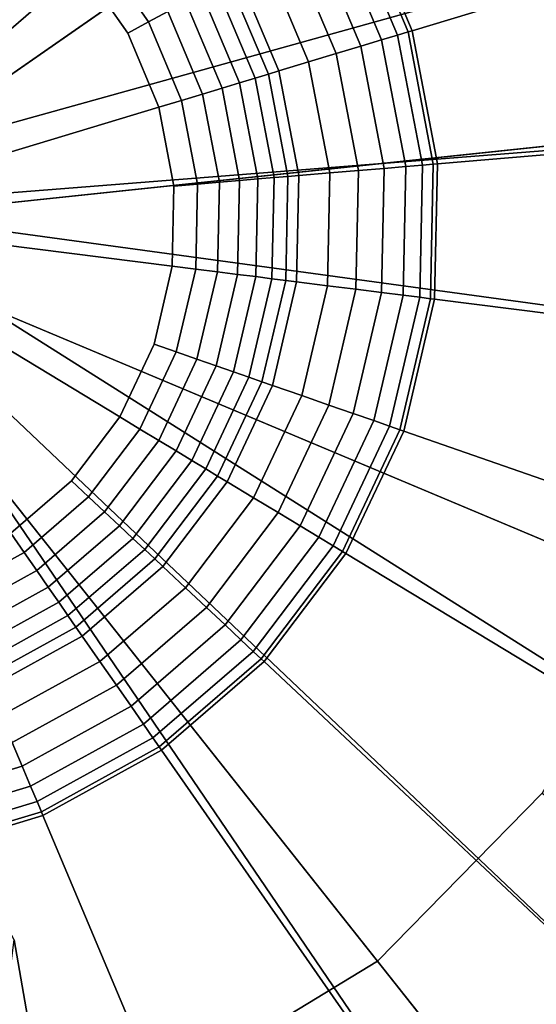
# Model space of a CAD drawing. Extents: x -43.1 to 43.1, y -41.3 to 41.3.
# Tile 585 of 656: x -4.375 to -4.045, y 32.685 to 33.314. Entities that reach past the tile are written whole.
import ezdxf

# ---------------------------------------------------------------- set-up
doc = ezdxf.new("R2010")
doc.units = 0
for name, color, linetype in [('CABLE.1', 18, 'CONTINUOUS'), ('LAMP', 7, 'CONTINUOUS'), ('LAMP_SUPPORT', 18, 'CONTINUOUS'), ('METAL_BASE', 254, 'CONTINUOUS')]:
    doc.layers.add(name, color=color, linetype=linetype)

msp = doc.modelspace()

# ---------------------------------------------------------------- linework, layer by layer
at = {"layer": 'CABLE.1'}
for points in [[(-4.3777, 32.2615, 14.0169), (-4.3145, 32.2334, 14.0584), (-4.4105, 32.786, 14.6951), (-4.4751, 32.8223, 14.6631)], [(-4.3145, 32.2334, 14.0584), (-4.2841, 32.185, 14.1154), (-4.3782, 32.7262, 14.7391), (-4.4105, 32.786, 14.6951)], [(-4.2841, 32.185, 14.1154), (-4.2947, 32.1291, 14.1727), (-4.3868, 32.6589, 14.7833), (-4.3782, 32.7262, 14.7391)]]:
    msp.add_3dface(points, dxfattribs=at)
at = {"layer": 'LAMP'}
for points in [[(-4.3617, 33.9236, 22.1433), (-4.5509, 33.9394, 22.1433), (-4.519, 33.1826, 22.1433), (-4.1824, 33.8612, 22.1433)], [(-4.0243, 33.7562, 22.1433), (-4.1824, 33.8612, 22.1433), (-4.519, 33.1826, 22.1433), (-3.8972, 33.6151, 22.1433)], [(-4.3944, 33.7698, 25.2735), (-4.2523, 33.7203, 25.2735), (-4.519, 33.1826, 25.2735), (-4.5443, 33.7823, 25.2735)], [(-4.127, 33.6371, 25.2735), (-4.0263, 33.5253, 25.2735), (-4.519, 33.1826, 25.2735), (-4.2523, 33.7203, 25.2735)], [(-3.8092, 33.4469, 22.1433), (-3.8972, 33.6151, 22.1433), (-4.519, 33.1826, 22.1433), (-3.7658, 33.262, 22.1433)], [(-3.9565, 33.392, 25.2735), (-3.9221, 33.2456, 25.2735), (-4.519, 33.1826, 25.2735), (-4.0263, 33.5253, 25.2735)], [(-3.7697, 33.0722, 22.1433), (-3.7658, 33.262, 22.1433), (-4.519, 33.1826, 22.1433), (-3.8207, 32.8893, 22.1433)], [(-3.9252, 33.0951, 25.2735), (-3.9656, 32.9502, 25.2735), (-4.519, 33.1826, 25.2735), (-3.9221, 33.2456, 25.2735)], [(-4.2747, 32.6344, 25.2735), (-4.4187, 32.5909, 25.2735), (-4.519, 33.1826, 25.2735), (-4.1461, 32.7124, 25.2735)], [(-4.2107, 32.4908, 22.1433), (-4.0484, 32.5892, 22.1433), (-4.519, 33.1826, 22.1433), (-4.3925, 32.4359, 22.1433)], [(-4.0408, 32.8199, 25.2735), (-4.1461, 32.7124, 25.2735), (-4.519, 33.1826, 25.2735), (-3.9656, 32.9502, 25.2735)], [(-3.9156, 32.7249, 22.1433), (-3.8207, 32.8893, 22.1433), (-4.519, 33.1826, 22.1433), (-4.0484, 32.5892, 22.1433)], [(-3.9571, 32.7564, 25.2522), (-4.0808, 32.63, 25.2522), (-4.1461, 32.7124, 25.2735), (-4.0408, 32.8199, 25.2735)], [(-3.8627, 32.6847, 25.1939), (-4.0071, 32.5372, 25.1939), (-4.0808, 32.63, 25.2522), (-3.9571, 32.7564, 25.2522)], [(-3.9156, 32.7249, 22.1433), (-4.0484, 32.5892, 22.1433), (-4.0058, 32.5355, 22.6428), (-3.8609, 32.6834, 22.6428)], [(-4.0808, 32.63, 25.2522), (-4.232, 32.5384, 25.2522), (-4.2747, 32.6344, 25.2735), (-4.1461, 32.7124, 25.2735)]]:
    msp.add_3dface(points, dxfattribs=at)
at = {"layer": 'LAMP_SUPPORT'}
for points in [[(-4.515, 33.2105, 21.5662), (-4.5378, 33.2036, 21.5662), (-4.5007, 34.1432, 21.5662), (-4.3023, 34.1181, 21.5662)], [(-4.515, 33.2105, 21.5662), (-4.3023, 34.1181, 21.5662), (-4.1136, 34.0525, 21.5662), (-3.9426, 33.949, 21.5662)], [(-4.515, 33.2105, 21.5662), (-3.9426, 33.949, 21.5662), (-3.7968, 33.8122, 21.5662)], [(-4.515, 33.2105, 21.5662), (-3.7968, 33.8122, 21.5662), (-3.6827, 33.6481, 21.5662), (-3.6052, 33.4639, 21.5662)], [(-3.785, 33.4095, 17.7827), (-3.8473, 33.5575, 17.7827), (-4.1576, 33.3868, 17.7827), (-4.124, 33.307, 17.7827)], [(-4.4975, 33.1942, 21.5662), (-4.515, 33.2105, 21.5662), (-3.6052, 33.4639, 21.5662), (-3.5677, 33.2675, 21.5662)], [(-4.3349, 33.3475, 17.226), (-4.3722, 33.3826, 17.226), (-4.4161, 33.4091, 17.226), (-4.5204, 33.1873, 17.226)], [(-3.7549, 33.2518, 17.7827), (-3.785, 33.4095, 17.7827), (-4.124, 33.307, 17.7827), (-4.1078, 33.222, 17.7827)], [(-4.1265, 33.3063, 17.763), (-4.1599, 33.3856, 17.763), (-4.166, 33.3822, 17.7108), (-4.1332, 33.3043, 17.7108)], [(-4.124, 33.307, 17.7827), (-4.1576, 33.3868, 17.7827), (-4.1599, 33.3856, 17.763), (-4.1265, 33.3063, 17.763)], [(-4.1332, 33.3043, 17.7108), (-4.166, 33.3822, 17.7108), (-4.1754, 33.377, 17.6355), (-4.1435, 33.3012, 17.6355)], [(-4.1435, 33.3012, 17.6355), (-4.1754, 33.377, 17.6355), (-4.1876, 33.3704, 17.5472), (-4.1568, 33.2972, 17.5472)], [(-4.2801, 33.3194, 17.2337), (-4.3128, 33.3665, 17.2337), (-4.3235, 33.3573, 17.228), (-4.2924, 33.3127, 17.228)], [(-4.1568, 33.2972, 17.5472), (-4.1876, 33.3704, 17.5472), (-4.202, 33.3624, 17.4555), (-4.1725, 33.2924, 17.4555)], [(-4.1725, 33.2924, 17.4555), (-4.202, 33.3624, 17.4555), (-4.2181, 33.3536, 17.3703), (-4.1901, 33.2871, 17.3703)], [(-4.2924, 33.3127, 17.228), (-4.3235, 33.3573, 17.228), (-4.3349, 33.3475, 17.226), (-4.3056, 33.3054, 17.226)], [(-4.1901, 33.2871, 17.3703), (-4.2181, 33.3536, 17.3703), (-4.2354, 33.344, 17.3013), (-4.209, 33.2814, 17.3013)], [(-4.2857, 33.2582, 17.226), (-4.3056, 33.3054, 17.226), (-4.3349, 33.3475, 17.226), (-4.5204, 33.1873, 17.226)], [(-4.209, 33.2814, 17.3013), (-4.2354, 33.344, 17.3013), (-4.2416, 33.3406, 17.2841), (-4.2158, 33.2793, 17.2841)], [(-4.2243, 33.2767, 17.2683), (-4.2494, 33.3364, 17.2683), (-4.2584, 33.3314, 17.2543), (-4.2342, 33.2738, 17.2543)], [(-4.2158, 33.2793, 17.2841), (-4.2416, 33.3406, 17.2841), (-4.2494, 33.3364, 17.2683), (-4.2243, 33.2767, 17.2683)], [(-4.2342, 33.2738, 17.2543), (-4.2584, 33.3314, 17.2543), (-4.2687, 33.3257, 17.2426), (-4.2454, 33.2704, 17.2426)], [(-4.2454, 33.2704, 17.2426), (-4.2687, 33.3257, 17.2426), (-4.2801, 33.3194, 17.2337), (-4.2579, 33.2666, 17.2337)], [(-4.2579, 33.2666, 17.2337), (-4.2801, 33.3194, 17.2337), (-4.2924, 33.3127, 17.228), (-4.2713, 33.2625, 17.228)], [(-4.2713, 33.2625, 17.228), (-4.2924, 33.3127, 17.228), (-4.3056, 33.3054, 17.226), (-4.2857, 33.2582, 17.226)], [(-4.1173, 33.2212, 17.7108), (-4.1332, 33.3043, 17.7108), (-4.1435, 33.3012, 17.6355), (-4.128, 33.2203, 17.6355)], [(-4.1104, 33.2218, 17.763), (-4.1265, 33.3063, 17.763), (-4.1332, 33.3043, 17.7108), (-4.1173, 33.2212, 17.7108)], [(-4.1078, 33.222, 17.7827), (-4.124, 33.307, 17.7827), (-4.1265, 33.3063, 17.763), (-4.1104, 33.2218, 17.763)], [(-4.128, 33.2203, 17.6355), (-4.1435, 33.3012, 17.6355), (-4.1568, 33.2972, 17.5472), (-4.1418, 33.2191, 17.5472)], [(-4.1582, 33.2178, 17.4555), (-4.1725, 33.2924, 17.4555), (-4.1901, 33.2871, 17.3703), (-4.1766, 33.2162, 17.3703)], [(-4.1418, 33.2191, 17.5472), (-4.1568, 33.2972, 17.5472), (-4.1725, 33.2924, 17.4555), (-4.1582, 33.2178, 17.4555)], [(-4.1766, 33.2162, 17.3703), (-4.1901, 33.2871, 17.3703), (-4.209, 33.2814, 17.3013), (-4.1963, 33.2146, 17.3013)], [(-4.2034, 33.214, 17.2841), (-4.2158, 33.2793, 17.2841), (-4.2243, 33.2767, 17.2683), (-4.2121, 33.2132, 17.2683)], [(-4.1963, 33.2146, 17.3013), (-4.209, 33.2814, 17.3013), (-4.2158, 33.2793, 17.2841), (-4.2034, 33.214, 17.2841)], [(-4.2225, 33.2124, 17.2543), (-4.2342, 33.2738, 17.2543), (-4.2454, 33.2704, 17.2426), (-4.2342, 33.2114, 17.2426)], [(-4.2121, 33.2132, 17.2683), (-4.2243, 33.2767, 17.2683), (-4.2342, 33.2738, 17.2543), (-4.2225, 33.2124, 17.2543)], [(-4.4975, 33.1942, 21.5662), (-3.5677, 33.2675, 21.5662), (-3.5718, 33.0677, 21.5662)], [(-4.2471, 33.2103, 17.2337), (-4.2579, 33.2666, 17.2337), (-4.2713, 33.2625, 17.228), (-4.2611, 33.2091, 17.228)], [(-4.2342, 33.2114, 17.2426), (-4.2454, 33.2704, 17.2426), (-4.2579, 33.2666, 17.2337), (-4.2471, 33.2103, 17.2337)], [(-4.2611, 33.2091, 17.228), (-4.2713, 33.2625, 17.228), (-4.2857, 33.2582, 17.226), (-4.2761, 33.2078, 17.226)], [(-4.2772, 33.1566, 17.226), (-4.2761, 33.2078, 17.226), (-4.2857, 33.2582, 17.226), (-4.5204, 33.1873, 17.226)], [(-3.7582, 33.0912, 17.7827), (-3.7549, 33.2518, 17.7827), (-4.1078, 33.222, 17.7827), (-4.1096, 33.1355, 17.7827)], [(-4.1122, 33.1358, 17.763), (-4.1104, 33.2218, 17.763), (-4.1173, 33.2212, 17.7108), (-4.1191, 33.1367, 17.7108)], [(-4.1096, 33.1355, 17.7827), (-4.1078, 33.222, 17.7827), (-4.1104, 33.2218, 17.763), (-4.1122, 33.1358, 17.763)], [(-4.1781, 33.1441, 17.3703), (-4.1766, 33.2162, 17.3703), (-4.1963, 33.2146, 17.3013), (-4.1977, 33.1466, 17.3013)], [(-4.1598, 33.1418, 17.4555), (-4.1582, 33.2178, 17.4555), (-4.1766, 33.2162, 17.3703), (-4.1781, 33.1441, 17.3703)], [(-4.1435, 33.1397, 17.5472), (-4.1418, 33.2191, 17.5472), (-4.1582, 33.2178, 17.4555), (-4.1598, 33.1418, 17.4555)], [(-4.1297, 33.138, 17.6355), (-4.128, 33.2203, 17.6355), (-4.1418, 33.2191, 17.5472), (-4.1435, 33.1397, 17.5472)], [(-4.1191, 33.1367, 17.7108), (-4.1173, 33.2212, 17.7108), (-4.128, 33.2203, 17.6355), (-4.1297, 33.138, 17.6355)], [(-4.2483, 33.153, 17.2337), (-4.2471, 33.2103, 17.2337), (-4.2611, 33.2091, 17.228), (-4.2622, 33.1547, 17.228)], [(-4.2354, 33.1513, 17.2426), (-4.2342, 33.2114, 17.2426), (-4.2471, 33.2103, 17.2337), (-4.2483, 33.153, 17.2337)], [(-4.2238, 33.1499, 17.2543), (-4.2225, 33.2124, 17.2543), (-4.2342, 33.2114, 17.2426), (-4.2354, 33.1513, 17.2426)], [(-4.2135, 33.1486, 17.2683), (-4.2121, 33.2132, 17.2683), (-4.2225, 33.2124, 17.2543), (-4.2238, 33.1499, 17.2543)], [(-4.2047, 33.1475, 17.2841), (-4.2034, 33.214, 17.2841), (-4.2121, 33.2132, 17.2683), (-4.2135, 33.1486, 17.2683)], [(-4.1977, 33.1466, 17.3013), (-4.1963, 33.2146, 17.3013), (-4.2034, 33.214, 17.2841), (-4.2047, 33.1475, 17.2841)], [(-4.2622, 33.1547, 17.228), (-4.2611, 33.2091, 17.228), (-4.2761, 33.2078, 17.226), (-4.2772, 33.1566, 17.226)], [(-4.5, 33.1749, 21.5662), (-4.4975, 33.1942, 21.5662), (-3.7024, 32.6922, 21.5662), (-3.8232, 32.533, 21.5662)], [(-4.4975, 33.1942, 21.5662), (-3.5718, 33.0677, 21.5662), (-3.6174, 32.8731, 21.5662), (-3.7024, 32.6922, 21.5662)], [(-4.3804, 32.986, 17.226), (-4.3416, 33.0195, 17.226), (-4.3107, 33.0603, 17.226), (-4.5204, 33.1873, 17.226)], [(-4.3107, 33.0603, 17.226), (-4.2888, 33.1067, 17.226), (-4.2772, 33.1566, 17.226), (-4.5204, 33.1873, 17.226)], [(-4.5209, 33.1634, 21.5662), (-4.5, 33.1749, 21.5662), (-4.341, 32.2481, 21.5662), (-4.5402, 32.2314, 21.5662)], [(-4.5, 33.1749, 21.5662), (-3.9745, 32.4023, 21.5662), (-4.1496, 32.306, 21.5662), (-4.341, 32.2481, 21.5662)], [(-4.5, 33.1749, 21.5662), (-3.8232, 32.533, 21.5662), (-3.9745, 32.4023, 21.5662)], [(-4.2747, 33.1018, 17.228), (-4.2622, 33.1547, 17.228), (-4.2772, 33.1566, 17.226), (-4.2888, 33.1067, 17.226)], [(-4.2614, 33.0971, 17.2337), (-4.2483, 33.153, 17.2337), (-4.2622, 33.1547, 17.228), (-4.2747, 33.1018, 17.228)], [(-4.2491, 33.0929, 17.2426), (-4.2354, 33.1513, 17.2426), (-4.2483, 33.153, 17.2337), (-4.2614, 33.0971, 17.2337)], [(-4.238, 33.089, 17.2543), (-4.2238, 33.1499, 17.2543), (-4.2354, 33.1513, 17.2426), (-4.2491, 33.0929, 17.2426)], [(-4.2282, 33.0856, 17.2683), (-4.2135, 33.1486, 17.2683), (-4.2238, 33.1499, 17.2543), (-4.238, 33.089, 17.2543)], [(-4.2199, 33.0827, 17.2841), (-4.2047, 33.1475, 17.2841), (-4.2135, 33.1486, 17.2683), (-4.2282, 33.0856, 17.2683)], [(-4.2132, 33.0804, 17.3013), (-4.1977, 33.1466, 17.3013), (-4.2047, 33.1475, 17.2841), (-4.2199, 33.0827, 17.2841)], [(-4.1945, 33.0739, 17.3703), (-4.1781, 33.1441, 17.3703), (-4.1977, 33.1466, 17.3013), (-4.2132, 33.0804, 17.3013)], [(-4.1771, 33.0678, 17.4555), (-4.1598, 33.1418, 17.4555), (-4.1781, 33.1441, 17.3703), (-4.1945, 33.0739, 17.3703)], [(-4.1616, 33.0624, 17.5472), (-4.1435, 33.1397, 17.5472), (-4.1598, 33.1418, 17.4555), (-4.1771, 33.0678, 17.4555)], [(-4.1485, 33.0579, 17.6355), (-4.1297, 33.138, 17.6355), (-4.1435, 33.1397, 17.5472), (-4.1616, 33.0624, 17.5472)], [(-4.1384, 33.0543, 17.7108), (-4.1191, 33.1367, 17.7108), (-4.1297, 33.138, 17.6355), (-4.1485, 33.0579, 17.6355)], [(-4.1318, 33.052, 17.763), (-4.1122, 33.1358, 17.763), (-4.1191, 33.1367, 17.7108), (-4.1384, 33.0543, 17.7108)], [(-4.1293, 33.0512, 17.7827), (-4.1096, 33.1355, 17.7827), (-4.1122, 33.1358, 17.763), (-4.1318, 33.052, 17.763)], [(-3.7948, 32.9348, 17.7827), (-3.7582, 33.0912, 17.7827), (-4.1096, 33.1355, 17.7827), (-4.1293, 33.0512, 17.7827)], [(-4.2978, 33.0525, 17.228), (-4.2747, 33.1018, 17.228), (-4.2888, 33.1067, 17.226), (-4.3107, 33.0603, 17.226)], [(-4.2858, 33.0452, 17.2337), (-4.2614, 33.0971, 17.2337), (-4.2747, 33.1018, 17.228), (-4.2978, 33.0525, 17.228)], [(-4.2747, 33.0385, 17.2426), (-4.2491, 33.0929, 17.2426), (-4.2614, 33.0971, 17.2337), (-4.2858, 33.0452, 17.2337)], [(-4.2646, 33.0324, 17.2543), (-4.238, 33.089, 17.2543), (-4.2491, 33.0929, 17.2426), (-4.2747, 33.0385, 17.2426)], [(-4.2558, 33.0271, 17.2683), (-4.2282, 33.0856, 17.2683), (-4.238, 33.089, 17.2543), (-4.2646, 33.0324, 17.2543)], [(-4.2482, 33.0225, 17.2841), (-4.2199, 33.0827, 17.2841), (-4.2282, 33.0856, 17.2683), (-4.2558, 33.0271, 17.2683)], [(-4.2421, 33.0188, 17.3013), (-4.2132, 33.0804, 17.3013), (-4.2199, 33.0827, 17.2841), (-4.2482, 33.0225, 17.2841)], [(-4.2252, 33.0086, 17.3703), (-4.1945, 33.0739, 17.3703), (-4.2132, 33.0804, 17.3013), (-4.2421, 33.0188, 17.3013)], [(-4.2095, 32.9991, 17.4555), (-4.1771, 33.0678, 17.4555), (-4.1945, 33.0739, 17.3703), (-4.2252, 33.0086, 17.3703)], [(-4.1954, 32.9906, 17.5472), (-4.1616, 33.0624, 17.5472), (-4.1771, 33.0678, 17.4555), (-4.2095, 32.9991, 17.4555)], [(-4.3307, 33.0092, 17.228), (-4.2978, 33.0525, 17.228), (-4.3107, 33.0603, 17.226), (-4.3416, 33.0195, 17.226)], [(-4.1835, 32.9834, 17.6355), (-4.1485, 33.0579, 17.6355), (-4.1616, 33.0624, 17.5472), (-4.1954, 32.9906, 17.5472)], [(-4.3204, 32.9996, 17.2337), (-4.2858, 33.0452, 17.2337), (-4.2978, 33.0525, 17.228), (-4.3307, 33.0092, 17.228)], [(-4.1744, 32.9778, 17.7108), (-4.1384, 33.0543, 17.7108), (-4.1485, 33.0579, 17.6355), (-4.1835, 32.9834, 17.6355)], [(-4.1684, 32.9742, 17.763), (-4.1318, 33.052, 17.763), (-4.1384, 33.0543, 17.7108), (-4.1744, 32.9778, 17.7108)], [(-4.1662, 32.9729, 17.7827), (-4.1293, 33.0512, 17.7827), (-4.1318, 33.052, 17.763), (-4.1684, 32.9742, 17.763)], [(-3.8632, 32.7895, 17.7827), (-3.7948, 32.9348, 17.7827), (-4.1293, 33.0512, 17.7827), (-4.1662, 32.9729, 17.7827)], [(-4.3109, 32.9907, 17.2426), (-4.2747, 33.0385, 17.2426), (-4.2858, 33.0452, 17.2337), (-4.3204, 32.9996, 17.2337)], [(-4.3024, 32.9826, 17.2543), (-4.2646, 33.0324, 17.2543), (-4.2747, 33.0385, 17.2426), (-4.3109, 32.9907, 17.2426)], [(-4.2948, 32.9756, 17.2683), (-4.2558, 33.0271, 17.2683), (-4.2646, 33.0324, 17.2543), (-4.3024, 32.9826, 17.2543)], [(-4.2884, 32.9695, 17.2841), (-4.2482, 33.0225, 17.2841), (-4.2558, 33.0271, 17.2683), (-4.2948, 32.9756, 17.2683)], [(-4.2832, 32.9646, 17.3013), (-4.2421, 33.0188, 17.3013), (-4.2482, 33.0225, 17.2841), (-4.2884, 32.9695, 17.2841)], [(-4.3718, 32.9736, 17.228), (-4.3307, 33.0092, 17.228), (-4.3416, 33.0195, 17.226), (-4.3804, 32.986, 17.226)], [(-4.2688, 32.9511, 17.3703), (-4.2252, 33.0086, 17.3703), (-4.2421, 33.0188, 17.3013), (-4.2832, 32.9646, 17.3013)], [(-4.3638, 32.9621, 17.2337), (-4.3204, 32.9996, 17.2337), (-4.3307, 33.0092, 17.228), (-4.3718, 32.9736, 17.228)], [(-4.2554, 32.9385, 17.4555), (-4.2095, 32.9991, 17.4555), (-4.2252, 33.0086, 17.3703), (-4.2688, 32.9511, 17.3703)], [(-4.3564, 32.9514, 17.2426), (-4.3109, 32.9907, 17.2426), (-4.3204, 32.9996, 17.2337), (-4.3638, 32.9621, 17.2337)], [(-4.2434, 32.9273, 17.5472), (-4.1954, 32.9906, 17.5472), (-4.2095, 32.9991, 17.4555), (-4.2554, 32.9385, 17.4555)], [(-4.3497, 32.9418, 17.2543), (-4.3024, 32.9826, 17.2543), (-4.3109, 32.9907, 17.2426), (-4.3564, 32.9514, 17.2426)], [(-4.2333, 32.9178, 17.6355), (-4.1835, 32.9834, 17.6355), (-4.1954, 32.9906, 17.5472), (-4.2434, 32.9273, 17.5472)], [(-4.4195, 32.9474, 17.228), (-4.3718, 32.9736, 17.228), (-4.3804, 32.986, 17.226), (-4.4253, 32.9613, 17.226)], [(-4.2255, 32.9104, 17.7108), (-4.1744, 32.9778, 17.7108), (-4.1835, 32.9834, 17.6355), (-4.2333, 32.9178, 17.6355)], [(-4.3438, 32.9333, 17.2683), (-4.2948, 32.9756, 17.2683), (-4.3024, 32.9826, 17.2543), (-4.3497, 32.9418, 17.2543)], [(-4.2204, 32.9057, 17.763), (-4.1684, 32.9742, 17.763), (-4.1744, 32.9778, 17.7108), (-4.2255, 32.9104, 17.7108)], [(-4.414, 32.9344, 17.2337), (-4.3638, 32.9621, 17.2337), (-4.3718, 32.9736, 17.228), (-4.4195, 32.9474, 17.228)], [(-4.3387, 32.926, 17.2841), (-4.2884, 32.9695, 17.2841), (-4.2948, 32.9756, 17.2683), (-4.3438, 32.9333, 17.2683)], [(-4.2185, 32.9039, 17.7827), (-4.1662, 32.9729, 17.7827), (-4.1684, 32.9742, 17.763), (-4.2204, 32.9057, 17.763)], [(-3.9602, 32.6615, 17.7827), (-3.8632, 32.7895, 17.7827), (-4.1662, 32.9729, 17.7827), (-4.2185, 32.9039, 17.7827)], [(-4.3347, 32.9202, 17.3013), (-4.2832, 32.9646, 17.3013), (-4.2884, 32.9695, 17.2841), (-4.3387, 32.926, 17.2841)], [(-4.3234, 32.904, 17.3703), (-4.2688, 32.9511, 17.3703), (-4.2832, 32.9646, 17.3013), (-4.3347, 32.9202, 17.3013)], [(-4.409, 32.9225, 17.2426), (-4.3564, 32.9514, 17.2426), (-4.3638, 32.9621, 17.2337), (-4.414, 32.9344, 17.2337)], [(-4.4045, 32.9117, 17.2543), (-4.3497, 32.9418, 17.2543), (-4.3564, 32.9514, 17.2426), (-4.409, 32.9225, 17.2426)], [(-4.3129, 32.8889, 17.4555), (-4.2554, 32.9385, 17.4555), (-4.2688, 32.9511, 17.3703), (-4.3234, 32.904, 17.3703)], [(-4.4004, 32.9021, 17.2683), (-4.3438, 32.9333, 17.2683), (-4.3497, 32.9418, 17.2543), (-4.4045, 32.9117, 17.2543)], [(-4.397, 32.894, 17.2841), (-4.3387, 32.926, 17.2841), (-4.3438, 32.9333, 17.2683), (-4.4004, 32.9021, 17.2683)], [(-4.3035, 32.8754, 17.5472), (-4.2434, 32.9273, 17.5472), (-4.2554, 32.9385, 17.4555), (-4.3129, 32.8889, 17.4555)], [(-4.2956, 32.864, 17.6355), (-4.2333, 32.9178, 17.6355), (-4.2434, 32.9273, 17.5472), (-4.3035, 32.8754, 17.5472)], [(-4.3943, 32.8874, 17.3013), (-4.3347, 32.9202, 17.3013), (-4.3387, 32.926, 17.2841), (-4.397, 32.894, 17.2841)], [(-4.3866, 32.8692, 17.3703), (-4.3234, 32.904, 17.3703), (-4.3347, 32.9202, 17.3013), (-4.3943, 32.8874, 17.3013)], [(-4.2895, 32.8552, 17.7108), (-4.2255, 32.9104, 17.7108), (-4.2333, 32.9178, 17.6355), (-4.2956, 32.864, 17.6355)], [(-4.2855, 32.8495, 17.763), (-4.2204, 32.9057, 17.763), (-4.2255, 32.9104, 17.7108), (-4.2895, 32.8552, 17.7108)], [(-4.3795, 32.8522, 17.4555), (-4.3129, 32.8889, 17.4555), (-4.3234, 32.904, 17.3703), (-4.3866, 32.8692, 17.3703)], [(-4.284, 32.8473, 17.7827), (-4.2185, 32.9039, 17.7827), (-4.2204, 32.9057, 17.763), (-4.2855, 32.8495, 17.763)], [(-4.0818, 32.5566, 17.7827), (-3.9602, 32.6615, 17.7827), (-4.2185, 32.9039, 17.7827), (-4.284, 32.8473, 17.7827)], [(-4.3731, 32.8371, 17.5472), (-4.3035, 32.8754, 17.5472), (-4.3129, 32.8889, 17.4555), (-4.3795, 32.8522, 17.4555)], [(-4.3677, 32.8243, 17.6355), (-4.2956, 32.864, 17.6355), (-4.3035, 32.8754, 17.5472), (-4.3731, 32.8371, 17.5472)], [(-4.3635, 32.8144, 17.7108), (-4.2895, 32.8552, 17.7108), (-4.2956, 32.864, 17.6355), (-4.3677, 32.8243, 17.6355)], [(-4.4491, 32.8141, 17.5472), (-4.3731, 32.8371, 17.5472), (-4.3795, 32.8522, 17.4555), (-4.4522, 32.8303, 17.4555)], [(-4.3608, 32.808, 17.763), (-4.2855, 32.8495, 17.763), (-4.2895, 32.8552, 17.7108), (-4.3635, 32.8144, 17.7108)], [(-4.3598, 32.8056, 17.7827), (-4.284, 32.8473, 17.7827), (-4.2855, 32.8495, 17.763), (-4.3608, 32.808, 17.763)], [(-4.2225, 32.4792, 17.7827), (-4.0818, 32.5566, 17.7827), (-4.284, 32.8473, 17.7827), (-4.3598, 32.8056, 17.7827)], [(-4.4465, 32.8005, 17.6355), (-4.3677, 32.8243, 17.6355), (-4.3731, 32.8371, 17.5472), (-4.4491, 32.8141, 17.5472)], [(-4.4445, 32.7899, 17.7108), (-4.3635, 32.8144, 17.7108), (-4.3677, 32.8243, 17.6355), (-4.4465, 32.8005, 17.6355)], [(-4.4432, 32.7831, 17.763), (-4.3608, 32.808, 17.763), (-4.3635, 32.8144, 17.7108), (-4.4445, 32.7899, 17.7108)], [(-4.4427, 32.7805, 17.7827), (-4.3598, 32.8056, 17.7827), (-4.3608, 32.808, 17.763), (-4.4432, 32.7831, 17.763)], [(-4.3762, 32.4327, 17.7827), (-4.2225, 32.4792, 17.7827), (-4.3598, 32.8056, 17.7827), (-4.4427, 32.7805, 17.7827)]]:
    msp.add_3dface(points, dxfattribs=at)
at = {"layer": 'METAL_BASE'}
for points in [[(-13.7769, 39.5777, 30.241), (-13.7428, 39.5898, 30.106), (-0.2948, 1.6139, 30.106), (-0.3289, 1.6019, 30.241)], [(-13.7428, 39.5898, 30.106), (-13.7769, 39.5777, 29.9709), (-0.3289, 1.6019, 29.9709), (-0.2948, 1.6139, 30.106)], [(-13.8701, 39.5447, 30.3399), (-13.7769, 39.5777, 30.241), (-0.3289, 1.6019, 30.241), (-0.4221, 1.5689, 30.3399)], [(-13.7769, 39.5777, 29.9709), (-13.8701, 39.5447, 29.872), (-0.4221, 1.5689, 29.872), (-0.3289, 1.6019, 29.9709)], [(-13.9974, 39.4997, 30.3761), (-13.8701, 39.5447, 30.3399), (-0.4221, 1.5689, 30.3399), (-0.5494, 1.5238, 30.3761)], [(-13.8701, 39.5447, 29.872), (-13.9974, 39.4997, 29.8358), (-0.5494, 1.5238, 29.8358), (-0.4221, 1.5689, 29.872)], [(-14.1247, 39.4546, 30.3399), (-13.9974, 39.4997, 30.3761), (-0.5494, 1.5238, 30.3761), (-0.6767, 1.4787, 30.3399)], [(-13.9974, 39.4997, 29.8358), (-14.1247, 39.4546, 29.872), (-0.6767, 1.4787, 29.872), (-0.5494, 1.5238, 29.8358)], [(-14.2179, 39.4216, 30.241), (-14.1247, 39.4546, 30.3399), (-0.6767, 1.4787, 30.3399), (-0.7699, 1.4457, 30.241)], [(-14.1247, 39.4546, 29.872), (-14.2179, 39.4216, 29.9709), (-0.7699, 1.4457, 29.9709), (-0.6767, 1.4787, 29.872)], [(-14.252, 39.4095, 30.106), (-14.2179, 39.4216, 30.241), (-0.7699, 1.4457, 30.241), (-0.8041, 1.4336, 30.106)], [(-14.2179, 39.4216, 29.9709), (-14.252, 39.4095, 30.106), (-0.8041, 1.4336, 30.106), (-0.7699, 1.4457, 29.9709)]]:
    msp.add_3dface(points, dxfattribs=at)

doc.saveas('drawing.dxf')
